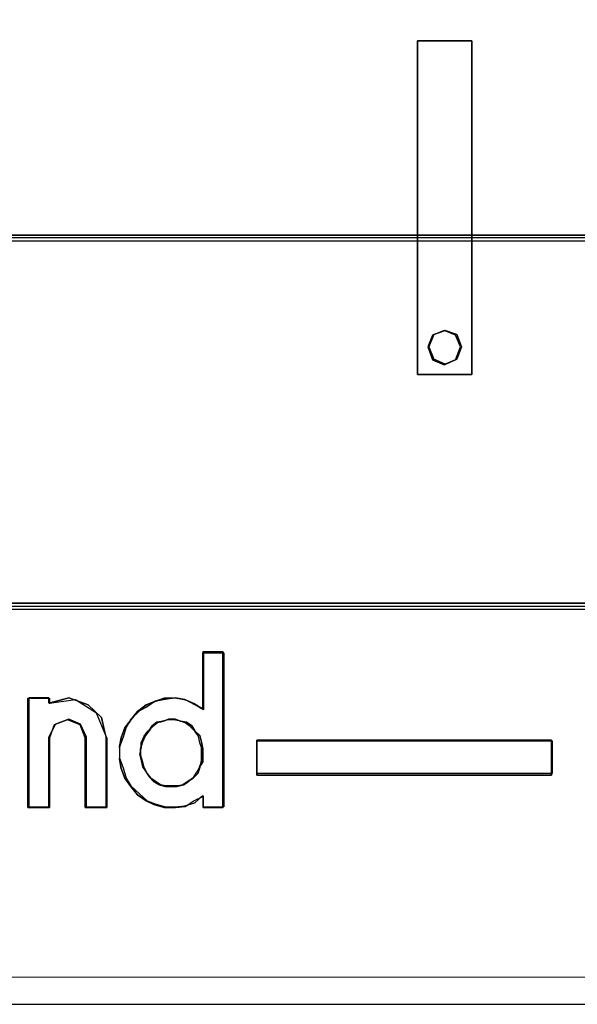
# Model space of a CAD drawing. Header units: millimetres. Extents: x -1290 to 1795, y -4192 to -1311.
# Tile 788 of 1056: x 1464.85 to 1466.52, y -2540.87 to -2537.93. Entities that reach past the tile are written whole.
import ezdxf

# ---------------------------------------------------------------- set-up
doc = ezdxf.new("R2010")
doc.units = ezdxf.units.MM
doc.layers.add('30', color=7, linetype='Continuous')
doc.layers.add('45', color=7, linetype='Continuous')
doc.layers.add('Aparatura', color=7, linetype='Continuous', lineweight=13)

# ---------------------------------------------------------------- blocks, each defined once
blk = doc.blocks.new('*U321')
at = {"layer": '30', "color": 7}
for points in [[(548.842747, -112.648837), (117.158256, -112.648837), (117.158256, -114.163638), (117.158256, -135.23314), (117.158256, -136.747941), (548.842747, -136.747941), (548.842747, -135.23314), (548.842747, -114.163638), (548.842747, -112.648837)], [(117.158256, -136.659968), (548.842747, -136.659968), (117.158256, -136.659968)], [(548.842747, -136.659968), (117.158256, -136.659968), (117.158256, -138.13771), (117.158256, -139.699098), (117.158256, -142.236353), (548.842747, -142.236353), (548.842747, -139.699098), (548.842747, -138.13771), (548.842747, -136.659968)], [(548.79978, -136.703057), (117.201224, -136.703057), (117.201224, -138.157962), (117.201224, -139.69522), (117.201224, -142.193264), (548.79978, -142.193264), (548.79978, -139.69522), (548.79978, -138.157962), (548.79978, -136.703057)], [(117.158256, -142.14838), (548.842747, -142.14838), (117.158256, -142.14838)]]:
    blk.add_lwpolyline(points, close=True, dxfattribs=at)
blk = doc.blocks.new('*U324')
at = {"layer": '45', "color": 59}
for points in [[(258.809821, -138.737198), (258.809821, -133.762259), (258.818832, -133.762259), (259.620834, -133.762259), (259.620834, -138.737198), (258.818832, -138.737198), (258.809821, -138.737198)], [(259.620834, -138.737198), (259.620834, -133.762259), (258.809821, -133.762259), (258.809821, -138.737198), (259.620834, -138.737198)], [(259.396514, -138.14473), (259.468657, -138.324266), (259.396514, -138.512778), (259.225174, -138.584593), (259.053835, -138.512778), (258.981692, -138.324266), (259.053835, -138.14473), (259.225174, -138.081892), (259.396514, -138.14473)], [(254.467085, -143.99593), (254.422068, -144.148061), (254.368048, -144.291242), (254.368048, -144.461271), (254.422068, -144.604452), (254.467085, -144.756583), (254.539111, -144.872918), (254.665158, -144.989253), (254.782201, -145.096639), (254.899244, -145.141383), (255.052301, -145.186128), (255.196354, -145.186128), (255.340407, -145.16823), (255.493463, -145.123486), (255.610506, -145.016099), (255.610506, -145.186128), (255.925623, -145.186128), (255.925623, -142.886273), (255.610506, -142.886273), (255.610506, -143.727465), (255.493463, -143.664823), (255.340407, -143.584283), (255.196354, -143.557437), (255.052301, -143.584283), (254.899244, -143.61113), (254.782201, -143.691669), (254.665158, -143.754311), (254.539111, -143.879595), (254.467085, -143.99593)], [(255.572931, -143.710399), (255.610169, -143.728315), (255.610169, -142.886273), (255.619479, -142.886273), (255.619479, -143.737273), (255.572931, -143.710399)], [(255.617688, -142.888068), (255.617688, -142.868319), (255.90772, -142.868319), (255.90772, -142.888068), (255.617688, -142.888068)], [(253.71174, -143.593526), (253.900871, -143.665105), (254.099009, -143.853), (254.162052, -144.121421), (254.180065, -144.15721), (254.180065, -145.195104), (253.85584, -145.195104), (253.85584, -144.15721), (253.78379, -143.960368), (253.594659, -143.888789), (253.414534, -143.951421), (253.360497, -144.058789), (253.324472, -144.15721), (253.324472, -145.195104), (253.000247, -145.195104), (253.000247, -143.566684), (253.018259, -143.566684), (253.018259, -143.557737), (253.315465, -143.557737), (253.315465, -143.566684), (253.324472, -143.566684), (253.324472, -143.638263), (253.612672, -143.557737), (253.71174, -143.593526), (253.71174, -143.593526), (253.71174, -143.593526)], [(253.01815, -143.557737), (253.01815, -145.186128), (253.315398, -145.186128), (253.315398, -144.148252), (253.414481, -143.951414), (253.612647, -143.879836), (253.78379, -143.951414), (253.873865, -144.148252), (253.873865, -145.186128), (254.171113, -145.186128), (254.171113, -144.148252), (254.099053, -143.852995), (253.900888, -143.665103), (253.612647, -143.557737), (253.315398, -143.638262), (253.315398, -143.557737), (253.01815, -143.557737)], [(253.01815, -143.557737), (253.01815, -145.186128), (253.315398, -145.186128), (253.315398, -144.148252), (253.414481, -143.951414), (253.612647, -143.879836), (253.78379, -143.951414), (253.873865, -144.148252), (253.873865, -145.186128), (254.171113, -145.186128), (254.171113, -144.148252), (254.099053, -143.852995), (253.900888, -143.665103), (253.612647, -143.557737), (253.315398, -143.638262), (253.315398, -143.557737), (253.01815, -143.557737)], [(254.915885, -143.611598), (255.034046, -143.564918), (255.152206, -143.564918), (255.052224, -143.58359), (254.915885, -143.611598)], [(255.150416, -143.566714), (255.195837, -143.557737), (255.341184, -143.584667), (255.395689, -143.611598), (255.350268, -143.593644), (255.204921, -143.566714), (255.150416, -143.566714)], [(254.573934, -143.844994), (254.637312, -143.763557), (254.764066, -143.664022), (254.881766, -143.618779), (254.89082, -143.618779), (254.782174, -143.691168), (254.664473, -143.754508), (254.573934, -143.844994)], [(254.88903, -143.620575), (254.898578, -143.609802), (254.917675, -143.609802), (254.88903, -143.620575)], [(255.393899, -143.609802), (255.475269, -143.646362), (255.574721, -143.710343), (255.493351, -143.664642), (255.393899, -143.609802)], [(254.511273, -143.925786), (254.538895, -143.879904), (254.575725, -143.843199), (254.538895, -143.88908), (254.511273, -143.925786)], [(254.395239, -144.157387), (254.449619, -144.004781), (254.513064, -143.92399), (254.467746, -143.995805), (254.422429, -144.14841), (254.368048, -144.283062), (254.395239, -144.157387)], [(255.277389, -143.905988), (255.367427, -143.923909), (255.44846, -143.977673), (255.493479, -144.049358), (255.565509, -144.121043), (255.59252, -144.21961), (255.610527, -144.318177), (255.610527, -144.416743), (255.610527, -144.51531), (255.574512, -144.569074), (255.565509, -144.586995), (255.565509, -144.595956), (255.538497, -144.685562), (255.466468, -144.757247), (255.430453, -144.784129), (255.394438, -144.811011), (255.322408, -144.855814), (255.250378, -144.873735), (255.151337, -144.873735), (255.052296, -144.873735), (254.980267, -144.855814), (254.899233, -144.80205), (254.836207, -144.757247), (254.782185, -144.685562), (254.728162, -144.578035), (254.710155, -144.51531), (254.683144, -144.416743), (254.683144, -144.336098), (254.683144, -144.318177), (254.692147, -144.282334), (254.692147, -144.22857), (254.737166, -144.130004), (254.791188, -144.058319), (254.827203, -144.022476), (254.854214, -143.977673), (254.926244, -143.923909), (254.98927, -143.914949), (255.007278, -143.905988), (255.043293, -143.897028), (255.097315, -143.879106), (255.196356, -143.879106), (255.277389, -143.905988)], [(255.367427, -143.923909), (255.44846, -143.977673), (255.493479, -144.049358), (255.565509, -144.121043), (255.59252, -144.21961), (255.610527, -144.318177), (255.610527, -144.416743), (255.610527, -144.51531), (255.565509, -144.578035), (255.538497, -144.685562), (255.466468, -144.757247), (255.394438, -144.80205), (255.313404, -144.855814), (255.250378, -144.873735), (255.151337, -144.873735), (255.052296, -144.873735), (254.980267, -144.855814), (254.899233, -144.80205), (254.836207, -144.757247), (254.782185, -144.685562), (254.728162, -144.578035), (254.710155, -144.51531), (254.683144, -144.416743), (254.683144, -144.318177), (254.710155, -144.21961), (254.755173, -144.121043), (254.809196, -144.049358), (254.854214, -143.977673), (254.926244, -143.923909), (255.025285, -143.905988), (255.097315, -143.879106), (255.196356, -143.879106), (255.277389, -143.905988), (255.367427, -143.923909)], [(254.368048, -144.301016), (254.368048, -144.290243), (254.368048, -144.301016)], [(256.41796, -144.685222), (256.41796, -144.200476), (256.41796, -144.191499), (260.809556, -144.191499), (260.809556, -144.200476), (260.818555, -144.200476), (260.818555, -144.685222), (260.809556, -144.685222), (260.809556, -144.712153), (256.41796, -144.712153), (256.41796, -144.685222)], [(255.386738, -145.159285), (255.350678, -145.177195), (255.206439, -145.195104), (255.035155, -145.195104), (254.8819, -145.15033), (254.764706, -145.0966), (254.638497, -145.007051), (254.539332, -144.881683), (254.449183, -144.756314), (254.395093, -144.613036), (254.368048, -144.469757), (254.368048, -144.460803), (254.422138, -144.604081), (254.467213, -144.756314), (254.539332, -144.872728), (254.665542, -144.989142), (254.782736, -145.0966), (254.89993, -145.141375), (255.053184, -145.186149), (255.197424, -145.186149), (255.341663, -145.16824), (255.386738, -145.159285)], [(255.610527, -145.025144), (255.572931, -145.044294), (255.610527, -145.015568), (255.610527, -145.025144)], [(255.90772, -145.184332), (255.90772, -145.195104), (255.617688, -145.195104), (255.617688, -145.184332), (255.90772, -145.184332)]]:
    blk.add_lwpolyline(points, close=True, dxfattribs=at)
at = {"layer": '45', "color": 139}
for points in [[(258.809821, -138.737198), (258.809821, -133.762259)], [(258.809821, -133.762259), (259.620834, -133.762259)], [(258.818773, -138.737198), (258.818773, -133.762259)], [(258.818773, -133.762259), (259.620834, -133.762259)], [(259.620834, -138.737198), (259.620834, -133.762259)], [(259.620834, -138.737198), (259.620834, -133.762259)], [(258.809821, -138.735403), (259.620834, -138.735403)], [(258.818773, -138.735403), (259.620834, -138.735403)], [(255.608737, -142.886273), (255.608737, -143.728296)], [(255.608737, -142.886273), (255.925623, -142.886273)], [(255.617688, -142.868319), (255.617688, -143.737273)], [(255.617688, -142.868319), (255.90772, -142.868319)], [(255.905929, -142.868319), (255.905929, -145.195104)], [(255.923832, -142.886273), (255.923832, -145.186128)], [(253.000247, -143.564918), (253.000247, -145.195104)], [(253.000247, -143.564918), (253.326084, -143.564918)], [(253.01815, -143.557737), (253.01815, -145.186128)], [(253.01815, -143.557737), (253.317133, -143.557737)], [(254.171113, -144.14841), (254.099048, -143.853074), (253.90087, -143.665132), (253.61261, -143.557737), (253.315342, -143.638283)], [(253.315342, -143.557737), (253.315342, -143.638528)], [(253.324294, -143.564918), (253.324294, -143.647505)], [(255.610527, -143.727734), (255.493482, -143.665103), (255.340423, -143.584579), (255.196367, -143.557737), (255.052312, -143.584579), (254.899253, -143.61142), (254.782208, -143.691945), (254.665163, -143.754575), (254.539114, -143.879836), (254.467086, -143.99615), (254.422069, -144.148252), (254.368048, -144.291407), (254.368048, -144.461404), (254.422069, -144.60456), (254.467086, -144.756662), (254.539114, -144.872976), (254.665163, -144.989289), (254.782208, -145.096656), (254.899253, -145.141392), (255.052312, -145.186128), (255.196367, -145.186128), (255.340423, -145.168233), (255.493482, -145.123497), (255.610527, -145.016131)], [(255.619479, -143.735103), (255.475429, -143.645532), (255.349386, -143.59179), (255.205336, -143.564918), (255.034277, -143.564918), (254.881225, -143.618661), (254.764184, -143.663446), (254.638141, -143.761974), (254.539107, -143.887373), (254.449076, -144.003815), (254.395057, -144.156085), (254.368048, -144.299398), (254.368048, -144.469582), (254.395057, -144.612895), (254.449076, -144.756208), (254.539107, -144.881607), (254.638141, -145.007006), (254.764184, -145.096577), (254.881225, -145.150319), (255.034277, -145.195104), (255.205336, -145.195104), (255.349386, -145.17719), (255.475429, -145.096577), (255.619479, -145.02492)], [(254.180065, -144.157387), (254.026927, -143.789338), (253.711643, -143.591849), (253.324294, -143.64571)], [(253.875711, -144.14841), (253.785329, -143.950921), (253.613603, -143.879106), (253.414763, -143.950921), (253.315342, -144.14841)], [(253.857808, -144.157387), (253.785467, -143.959897), (253.595572, -143.888083), (253.396635, -143.959897), (253.324294, -144.157387)], [(253.315342, -144.146615), (253.315342, -145.186128)], [(253.873921, -144.146615), (253.873921, -145.186128)], [(254.169323, -144.146615), (254.169323, -145.186128)], [(253.324294, -144.155592), (253.324294, -145.195104)], [(253.856018, -144.155592), (253.856018, -145.195104)], [(254.178275, -144.155592), (254.178275, -145.195104)], [(256.41796, -144.191499), (260.809604, -144.191499)], [(256.41796, -144.191499), (256.41796, -144.712153)], [(256.41796, -144.200476), (260.818555, -144.200476)], [(256.41796, -144.200476), (256.41796, -144.685222)], [(260.807814, -144.712153), (260.807814, -144.191499)], [(260.816765, -144.685222), (260.816765, -144.200476)], [(256.41796, -144.683427), (260.818555, -144.683427)], [(256.41796, -144.710357), (260.809604, -144.710357)], [(255.608737, -145.015568), (255.608737, -145.186128)], [(255.617688, -145.024545), (255.617688, -145.195104)], [(253.000247, -145.193309), (253.326084, -145.193309)], [(253.01815, -145.184332), (253.317133, -145.184332)], [(253.856018, -145.193309), (254.180065, -145.193309)], [(253.873921, -145.184332), (254.171113, -145.184332)], [(255.608737, -145.184332), (255.925623, -145.184332)], [(255.617688, -145.193309), (255.90772, -145.193309)], [(243.495461, -148.128721), (315.433925, -148.128721)]]:
    blk.add_lwpolyline(points, dxfattribs=at)
at = {"layer": '45', "color": 7}
for points in [[(259.620834, -138.737198), (259.620834, -133.762259), (258.809821, -133.762259), (258.809821, -138.737198), (259.620834, -138.737198)], [(259.620834, -138.737198), (259.620834, -133.762259), (258.809821, -133.762259), (258.809821, -138.737198), (259.620834, -138.737198)], [(259.620834, -138.737198), (259.620834, -133.762259), (258.809821, -133.762259), (258.809821, -138.737198), (259.620834, -138.737198)], [(259.396514, -138.14473), (259.468657, -138.324266), (259.396514, -138.512778), (259.225174, -138.584593), (259.053835, -138.512778), (258.981692, -138.324266), (259.053835, -138.14473), (259.225174, -138.081892), (259.396514, -138.14473)], [(259.396514, -138.14473), (259.468657, -138.324266), (259.396514, -138.512778), (259.225174, -138.584593), (259.053835, -138.512778), (258.981692, -138.324266), (259.053835, -138.14473), (259.225174, -138.081892), (259.396514, -138.14473)], [(259.396514, -138.14473), (259.468657, -138.324266), (259.396514, -138.512778), (259.225174, -138.584593), (259.053835, -138.512778), (258.981692, -138.324266), (259.053835, -138.14473), (259.225174, -138.081892), (259.396514, -138.14473)], [(254.467085, -143.99593), (254.422068, -144.148061), (254.368048, -144.291242), (254.368048, -144.461271), (254.422068, -144.604452), (254.467085, -144.756583), (254.539111, -144.872918), (254.665158, -144.989253), (254.782201, -145.096639), (254.899244, -145.141383), (255.052301, -145.186128), (255.196354, -145.186128), (255.340407, -145.16823), (255.493463, -145.123486), (255.610506, -145.016099), (255.610506, -145.186128), (255.925623, -145.186128), (255.925623, -142.886273), (255.610506, -142.886273), (255.610506, -143.727465), (255.493463, -143.664823), (255.340407, -143.584283), (255.196354, -143.557437), (255.052301, -143.584283), (254.899244, -143.61113), (254.782201, -143.691669), (254.665158, -143.754311), (254.539111, -143.879595), (254.467085, -143.99593)], [(254.467085, -143.99593), (254.422068, -144.148061), (254.368048, -144.291242), (254.368048, -144.461271), (254.422068, -144.604452), (254.467085, -144.756583), (254.539111, -144.872918), (254.665158, -144.989253), (254.782201, -145.096639), (254.899244, -145.141383), (255.052301, -145.186128), (255.196354, -145.186128), (255.340407, -145.16823), (255.493463, -145.123486), (255.610506, -145.016099), (255.610506, -145.186128), (255.925623, -145.186128), (255.925623, -142.886273), (255.610506, -142.886273), (255.610506, -143.727465), (255.493463, -143.664823), (255.340407, -143.584283), (255.196354, -143.557437), (255.052301, -143.584283), (254.899244, -143.61113), (254.782201, -143.691669), (254.665158, -143.754311), (254.539111, -143.879595), (254.467085, -143.99593)], [(254.467085, -143.99593), (254.422068, -144.148061), (254.368048, -144.291242), (254.368048, -144.461271), (254.422068, -144.604452), (254.467085, -144.756583), (254.539111, -144.872918), (254.665158, -144.989253), (254.782201, -145.096639), (254.899244, -145.141383), (255.052301, -145.186128), (255.196354, -145.186128), (255.340407, -145.16823), (255.493463, -145.123486), (255.610506, -145.016099), (255.610506, -145.186128), (255.925623, -145.186128), (255.925623, -142.886273), (255.610506, -142.886273), (255.610506, -143.727465), (255.493463, -143.664823), (255.340407, -143.584283), (255.196354, -143.557437), (255.052301, -143.584283), (254.899244, -143.61113), (254.782201, -143.691669), (254.665158, -143.754311), (254.539111, -143.879595), (254.467085, -143.99593)], [(253.01815, -143.557737), (253.01815, -145.186128), (253.315398, -145.186128), (253.315398, -144.148252), (253.414481, -143.951414), (253.612647, -143.879836), (253.78379, -143.951414), (253.873865, -144.148252), (253.873865, -145.186128), (254.171113, -145.186128), (254.171113, -144.148252), (254.099053, -143.852995), (253.900888, -143.665103), (253.612647, -143.557737), (253.315398, -143.638262), (253.315398, -143.557737), (253.01815, -143.557737)], [(253.01815, -143.557737), (253.01815, -145.186128), (253.315398, -145.186128), (253.315398, -144.148252), (253.414481, -143.951414), (253.612647, -143.879836), (253.78379, -143.951414), (253.873865, -144.148252), (253.873865, -145.186128), (254.171113, -145.186128), (254.171113, -144.148252), (254.099053, -143.852995), (253.900888, -143.665103), (253.612647, -143.557737), (253.315398, -143.638262), (253.315398, -143.557737), (253.01815, -143.557737)], [(253.01815, -143.557737), (253.01815, -145.186128), (253.315398, -145.186128), (253.315398, -144.148252), (253.414481, -143.951414), (253.612647, -143.879836), (253.78379, -143.951414), (253.873865, -144.148252), (253.873865, -145.186128), (254.171113, -145.186128), (254.171113, -144.148252), (254.099053, -143.852995), (253.900888, -143.665103), (253.612647, -143.557737), (253.315398, -143.638262), (253.315398, -143.557737), (253.01815, -143.557737)], [(255.367427, -143.923909), (255.44846, -143.977673), (255.493479, -144.049358), (255.565509, -144.121043), (255.59252, -144.21961), (255.610527, -144.318177), (255.610527, -144.416743), (255.610527, -144.51531), (255.565509, -144.578035), (255.538497, -144.685562), (255.466468, -144.757247), (255.394438, -144.80205), (255.313404, -144.855814), (255.250378, -144.873735), (255.151337, -144.873735), (255.052296, -144.873735), (254.980267, -144.855814), (254.899233, -144.80205), (254.836207, -144.757247), (254.782185, -144.685562), (254.728162, -144.578035), (254.710155, -144.51531), (254.683144, -144.416743), (254.683144, -144.318177), (254.710155, -144.21961), (254.755173, -144.121043), (254.809196, -144.049358), (254.854214, -143.977673), (254.926244, -143.923909), (255.025285, -143.905988), (255.097315, -143.879106), (255.196356, -143.879106), (255.277389, -143.905988), (255.367427, -143.923909)], [(255.367427, -143.923909), (255.44846, -143.977673), (255.493479, -144.049358), (255.565509, -144.121043), (255.59252, -144.21961), (255.610527, -144.318177), (255.610527, -144.416743), (255.610527, -144.51531), (255.565509, -144.578035), (255.538497, -144.685562), (255.466468, -144.757247), (255.394438, -144.80205), (255.313404, -144.855814), (255.250378, -144.873735), (255.151337, -144.873735), (255.052296, -144.873735), (254.980267, -144.855814), (254.899233, -144.80205), (254.836207, -144.757247), (254.782185, -144.685562), (254.728162, -144.578035), (254.710155, -144.51531), (254.683144, -144.416743), (254.683144, -144.318177), (254.710155, -144.21961), (254.755173, -144.121043), (254.809196, -144.049358), (254.854214, -143.977673), (254.926244, -143.923909), (255.025285, -143.905988), (255.097315, -143.879106), (255.196356, -143.879106), (255.277389, -143.905988), (255.367427, -143.923909)], [(255.367427, -143.923909), (255.44846, -143.977673), (255.493479, -144.049358), (255.565509, -144.121043), (255.59252, -144.21961), (255.610527, -144.318177), (255.610527, -144.416743), (255.610527, -144.51531), (255.565509, -144.578035), (255.538497, -144.685562), (255.466468, -144.757247), (255.394438, -144.80205), (255.313404, -144.855814), (255.250378, -144.873735), (255.151337, -144.873735), (255.052296, -144.873735), (254.980267, -144.855814), (254.899233, -144.80205), (254.836207, -144.757247), (254.782185, -144.685562), (254.728162, -144.578035), (254.710155, -144.51531), (254.683144, -144.416743), (254.683144, -144.318177), (254.710155, -144.21961), (254.755173, -144.121043), (254.809196, -144.049358), (254.854214, -143.977673), (254.926244, -143.923909), (255.025285, -143.905988), (255.097315, -143.879106), (255.196356, -143.879106), (255.277389, -143.905988), (255.367427, -143.923909)], [(256.41796, -144.191499), (256.41796, -144.712153), (260.809604, -144.712153), (260.809604, -144.191499), (256.41796, -144.191499)], [(256.41796, -144.191499), (256.41796, -144.712153), (260.809604, -144.712153), (260.809604, -144.191499), (256.41796, -144.191499)], [(256.41796, -144.191499), (256.41796, -144.712153), (260.809604, -144.712153), (260.809604, -144.191499), (256.41796, -144.191499)]]:
    blk.add_lwpolyline(points, close=True, dxfattribs=at)
at = {"layer": '45', "color": 139}
for points in [[(259.450754, -138.324266), (259.378611, -138.153707), (259.207271, -138.081892), (259.035931, -138.153707), (258.963788, -138.324266), (259.035931, -138.521755), (259.207271, -138.59357), (259.378611, -138.521755), (259.450754, -138.324266)], [(259.468657, -138.324266), (259.396514, -138.14473), (259.225174, -138.081892), (259.053835, -138.14473), (258.981692, -138.324266), (259.053835, -138.512778), (259.225174, -138.584593), (259.396514, -138.512778), (259.468657, -138.324266)], [(255.133434, -144.882712), (255.223471, -144.882712), (255.322512, -144.85583), (255.394542, -144.811027), (255.475576, -144.739342), (255.520594, -144.667657), (255.565613, -144.587011), (255.592624, -144.497405), (255.592624, -144.398838), (255.592624, -144.300272), (255.565613, -144.228587), (255.547605, -144.13002), (255.493583, -144.058335), (255.421553, -143.98665), (255.349523, -143.932886), (255.277494, -143.906004), (255.178453, -143.888083), (255.106423, -143.888083), (255.007382, -143.906004), (254.935352, -143.932886), (254.863322, -143.98665), (254.791293, -144.058335), (254.73727, -144.13002), (254.692252, -144.228587), (254.692252, -144.300272), (254.66524, -144.398838), (254.692252, -144.497405), (254.710259, -144.587011), (254.764281, -144.667657), (254.8093, -144.739342), (254.88133, -144.811027), (254.962363, -144.85583), (255.052401, -144.882712), (255.133434, -144.882712)], [(255.151337, -144.873735), (255.250378, -144.873735), (255.313404, -144.855814), (255.394438, -144.80205), (255.466468, -144.757247), (255.538497, -144.685562), (255.565509, -144.578035), (255.610527, -144.51531), (255.610527, -144.416743), (255.610527, -144.318177), (255.59252, -144.21961), (255.565509, -144.121043), (255.493479, -144.049358), (255.44846, -143.977673), (255.367427, -143.923909), (255.277389, -143.905988), (255.196356, -143.879106), (255.097315, -143.879106), (255.025285, -143.905988), (254.926244, -143.923909), (254.854214, -143.977673), (254.809196, -144.049358), (254.755173, -144.121043), (254.710155, -144.21961), (254.683144, -144.318177), (254.683144, -144.416743), (254.710155, -144.51531), (254.728162, -144.578035), (254.782185, -144.685562), (254.836207, -144.757247), (254.899233, -144.80205), (254.980267, -144.855814), (255.052296, -144.873735), (255.151337, -144.873735)]]:
    blk.add_lwpolyline(points, close=True, dxfattribs=at)
at = {"layer": '45', "color": 1}
blk.add_lwpolyline([(256.41796, -144.191499), (256.41796, -144.712153), (260.809604, -144.712153), (260.809604, -144.191499), (256.41796, -144.191499)], close=True, dxfattribs=at)
blk.add_lwpolyline([(256.41796, -144.191499), (256.41796, -144.712153), (260.809604, -144.712153), (260.809604, -144.191499), (256.41796, -144.191499)], close=True, dxfattribs=at)

msp = doc.modelspace()

# ---------------------------------------------------------------- linework, layer by layer
at = {"layer": 'Aparatura', "color": 7, "lineweight": 13}
msp.add_lwpolyline([(1524.1608, -2540.7876), (1437.7952, -2540.7876), (1437.7952, -2531.7717), (1524.1608, -2531.7717), (1524.1608, -2540.7876)], close=True, dxfattribs=at)
msp.add_lwpolyline([(1437.7952, -2540.7876), (1524.1608, -2540.7876)], dxfattribs=at)

# ---------------------------------------------------------------- block references
at = {"layer": 'Aparatura', "color": 7, "lineweight": 13, "xscale": 0.2, "yscale": 0.2, "zscale": 0.2}
for name in ['*U324', '*U321']:
    msp.add_blockref(name, (1414.278, -2511.2423), dxfattribs=at)

doc.saveas('drawing.dxf')
